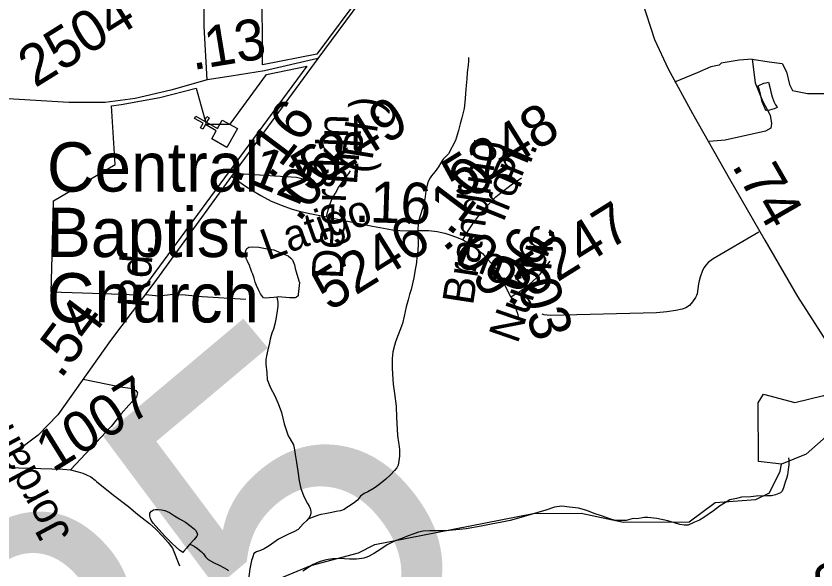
# Model space of a CAD drawing. Extents: x 2001466 to 31450019, y -30647475 to 847247.
# Drawn here: x 2174326 to 2179202, y 732652 to 736026 of the extents above; entities that cross this region are included whole.
import ezdxf

# ---------------------------------------------------------------- set-up
doc = ezdxf.new("R2010")
doc.units = 0
for name, color, linetype in [('Exist Boundary Political City Limit New', 7, 'Continuous'), ('Exist Cultural Church CELL', 7, 'Continuous'), ('Exist Hydrographic Creek Single Shore', 7, 'Continuous'), ('Exist Hydrographic Misc Water Feature', 7, 'Continuous'), ('Exist Road Non-System Type 51', 7, 'Continuous'), ('Exist Road Secondary Mileage Hundredths English Label', 7, 'Continuous'), ('Exist Road Secondary Structure Standard Bridge Number Label', 7, 'Continuous'), ('Exist Road Secondary Type 41 Attributed', 7, 'Continuous'), ('Exist Road Secondary Type 51 Attributed', 7, 'Continuous'), ('Exist Road Secondary Type 51 Label', 7, 'Continuous'), ('Exist Road Secondary Type 51 Number Label', 7, 'Continuous'), ('Map Preparation Boundary City Limit Buffer Line', 7, 'Continuous')]:
    doc.layers.add(name, color=color, linetype=linetype)

msp = doc.modelspace()

# ---------------------------------------------------------------- linework, layer by layer
at = {"layer": 'Exist Boundary Political City Limit New'}
for points in [[(2176159.5, 735792.6), (2175829, 735728.4), (2175827.8, 735890.8), (2175825.5, 736082.5), (2175824, 736223.7), (2175822.8, 736364.6), (2175822.2, 736444.4), (2176283.2, 736431.5), (2176624.8, 736421.9), (2176568, 736344.6), (2176437.2, 736168.6), (2176159.5, 735792.6)], [(2176097.8, 735720.8), (2175831.2, 735357.6), (2175511.2, 734925.4), (2175070.8, 734325.6), (2174852, 734333.1), (2174730.5, 734337.2), (2174540.2, 734343.8), (2174546, 734565.4), (2174554.5, 734899.6), (2174930.5, 735120.8), (2174907.5, 735479.8), (2174967.2, 735486.2), (2175203.2, 735528.7), (2175423, 735585.8), (2175484.8, 735368), (2175632, 735367.7), (2175853.2, 735670.5), (2176097.8, 735720.8)]]:
    msp.add_lwpolyline(points, dxfattribs=at)
at = {"layer": 'Exist Cultural Church CELL'}
msp.add_lwpolyline([(2175518.9, 735277.7), (2175546.5, 735327.5), (2175480, 735364.6), (2175464.4, 735336.7), (2175450.5, 735344.4), (2175466.1, 735372.4), (2175413.6, 735401.7), (2175421.4, 735415.7), (2175473.9, 735386.4), (2175489.5, 735414.3), (2175503.4, 735406.5), (2175487.8, 735378.6), (2175554.3, 735341.5), (2175582.5, 735391.8), (2175675.5, 735339.9), (2175611.9, 735225.9)], close=True, dxfattribs=at)
at = {"layer": 'Exist Hydrographic Creek Single Shore'}
msp.add_lwpolyline([(2175906.9, 732589.5), (2176123, 732680.2), (2176414, 732756.3), (2176514.1, 732806.7), (2177479, 732997), (2177770, 732997.5), (2178029, 732943), (2178429, 732944.7), (2178586.9, 733062.8), (2178835.9, 733080.7), (2178918.9, 733121.6), (2178984.9, 733254.8), (2178992.9, 733297.3)], dxfattribs=at)
at = {"layer": 'Exist Hydrographic Misc Water Feature'}
for points in [[(2177084.3, 735773.9), (2177084.5, 735749.9), (2177082.7, 735725.9), (2177076.5, 735681.8), (2177073.2, 735643.7), (2177069.1, 735601.7), (2177065.4, 735553.7), (2177063.8, 735523.5), (2177061.8, 735501.5), (2177058.1, 735463.5), (2177050.3, 735429.8), (2177042.5, 735405.4), (2177032.6, 735369.6), (2177023, 735329.6), (2177005, 735267.5), (2176961.5, 735187.3), (2176929.9, 735153.1), (2176916, 735130.8), (2176902.2, 735107), (2176880.1, 735078.7), (2176868, 735064.7), (2176858.8, 735052.7), (2176850.3, 735040.6), (2176838.7, 735018.8), (2176830.7, 734988.4), (2176823.1, 734958.7), (2176817.3, 734910.5), (2176803.2, 734854.6), (2176789.7, 734808.4), (2176780.2, 734772.5), (2176774.5, 734732.4), (2176774.5, 734694.3), (2176776.5, 734638.4), (2176774.7, 734596.5), (2176769.4, 734556.3), (2176767.3, 734524.2), (2176757.7, 734470.5), (2176751.7, 734430.4), (2176734.5, 734360.4), (2176724.4, 734330.3), (2176716.4, 734298.2), (2176705, 734254.1), (2176691.4, 734198.2), (2176681.4, 734153.8), (2176665.6, 734110), (2176655.8, 734083.9), (2176638.1, 734041.9), (2176632.4, 734019.7), (2176622.7, 733979.8), (2176618.6, 733939.8), (2176619, 733883.8), (2176621.3, 733843.7), (2176625.8, 733783.8), (2176633.8, 733727.8), (2176642.6, 733649.9), (2176644.5, 733579.8), (2176651.7, 733474.1), (2176653.7, 733455.9), (2176659.6, 733418), (2176664.2, 733386.2), (2176664, 733364.3), (2176664.4, 733344.3), (2176660.1, 733316.2), (2176654.5, 733290.2), (2176646.7, 733274), (2176632.6, 733257.9), (2176608.6, 733231.9), (2176580.9, 733205.7), (2176537.2, 733169.7), (2176509.1, 733149.6), (2176469.8, 733127.1), (2176447.6, 733117.1), (2176425.5, 733101), (2176407.8, 733076.9), (2176389.6, 733062.6), (2176361.9, 733044.4), (2176342.2, 733032.4), (2176326, 733020.2), (2176304.3, 733012.2), (2176278.3, 733008), (2176252, 733001.8), (2176210.4, 732993.5), (2176184.1, 732989.4), (2176164.4, 732983.4), (2176146.4, 732977.2), (2176104.6, 732961.2)], [(2178850.8, 735599.8), (2178884.5, 735616.2), (2178898.4, 735618.1), (2178912.8, 735622.1), (2178923, 735584), (2178926.5, 735564.4), (2178935.1, 735534.3), (2178945, 735504.4), (2178955.2, 735484.6), (2178963.4, 735474.5), (2178965.5, 735468.5), (2178947.4, 735460.3), (2178919.3, 735452.3), (2178901.5, 735450.2), (2178897.2, 735450), (2178887.3, 735474.2), (2178875.2, 735504), (2178865, 735549.8), (2178856.8, 735579.8), (2178850.8, 735599.8)], [(2175915.1, 734313.5), (2175897.3, 734311.3), (2175868.8, 734309.1), (2175848.9, 734307.2), (2175834.7, 734309), (2175816.7, 734334.9), (2175804.8, 734358.9), (2175792.7, 734384.8), (2175784.5, 734404.6), (2175778.3, 734428.7), (2175774.2, 734440.6), (2175770.1, 734454.6), (2175764.2, 734466.5), (2175758.2, 734484.5), (2175753.9, 734494.4), (2175750.2, 734502.7), (2175737.7, 734532.5), (2175729.7, 734548.4), (2175729.7, 734556.5), (2175725.4, 734566.4), (2175725.2, 734580.3), (2175725.2, 734590.4), (2175729.3, 734602.4), (2175733.2, 734610.3), (2175745.3, 734618.6), (2175767.3, 734620.6), (2175805.2, 734618.9), (2175847.4, 734609.3), (2175897.1, 734601.3), (2175965.5, 734573.6), (2175985.4, 734565.7), (2176001.4, 734551.9), (2176011.9, 734540.2), (2176023.8, 734510), (2176028.3, 734488.3), (2176033.8, 734468.3), (2176050, 734412.3), (2176054.3, 734402.3), (2176052.7, 734384.3), (2176050.4, 734366.5), (2176046.5, 734330.5), (2176044.9, 734322.3), (2176035.1, 734314.4), (2176027.1, 734310.3), (2176016.8, 734310.3), (2175993, 734309.8), (2175923.1, 734315.6), (2175915.1, 734313.5)], [(2175915.1, 734313.5), (2175921.1, 734283.8), (2175921.5, 734259.8), (2175917.6, 734229.5), (2175911.8, 734189.9), (2175903.8, 734149.7), (2175895.8, 734119.6), (2175884.3, 734093.4), (2175880.2, 734079.4), (2175874.5, 734057.6), (2175870.4, 734035.5), (2175861, 733993.5), (2175852.8, 733955.4), (2175849.3, 733931.2), (2175849.1, 733905.2), (2175853.8, 733853.4), (2175857.7, 733811.4), (2175878, 733761.8), (2175902, 733717.6), (2175924.5, 733665.9), (2175943.2, 733612), (2175961.2, 733542.3), (2175985.4, 733468.4), (2175995.7, 733452.3), (2176018.2, 733414.5), (2176024.2, 733384.3), (2176028.1, 733354.5), (2176036.3, 733306.6), (2176043.1, 733254.5), (2176051.3, 733194.8), (2176061.5, 733148.7), (2176077.5, 733104.9), (2176089.8, 733079.1), (2176101.9, 733057), (2176112, 733041.3), (2176118.1, 733027.4), (2176122, 733007.3), (2176122, 732999.2), (2176120.6, 732985.2), (2176110.7, 732967.2), (2176104.6, 732961.2)], [(2178992.9, 733297.3), (2178851.9, 733313.3), (2178850, 733670.9), (2178883, 733722.7), (2179073.9, 733672.8), (2179249, 733715.2), (2179340.9, 733624.8), (2179349.9, 733539.3), (2179143, 733356.5), (2178992.9, 733297.3)], [(2179035.2, 733335.7), (2179037.4, 733321.5), (2179037.4, 733305.7), (2179037.6, 733291.5), (2179033.7, 733263.6), (2179028, 733231.6), (2179021.8, 733209.5), (2179014.3, 733187.5), (2179008.1, 733165.7), (2179004.6, 733151.7), (2178996.4, 733131.4), (2178986.4, 733121.5), (2178955, 733109.3), (2178930.6, 733103.2), (2178904.8, 733103.1), (2178838.7, 733102.5), (2178804.9, 733098.3), (2178748.9, 733096.2), (2178716.9, 733088.1), (2178676.7, 733079.5), (2178650.7, 733063.6), (2178615.2, 733041.4), (2178577.3, 733013), (2178519.3, 732971.1), (2178492, 732954.5), (2178461.4, 732942.5), (2178423.9, 732924.2), (2178398.1, 732924.1), (2178372.2, 732930), (2178339.4, 732939.9), (2178299.9, 732951.5), (2178232, 732965), (2178177.6, 732970.8), (2178157.8, 732971), (2178109.8, 732964.4), (2178087.6, 732966.6), (2178046, 732954.2), (2178017.9, 732954), (2177977.9, 732953.9), (2177939.6, 732965.4), (2177901.4, 732979.3), (2177849.8, 732995.2), (2177805.9, 733014.8), (2177755.4, 733028.5), (2177699.5, 733034.2), (2177653.5, 733039.9), (2177607.6, 733033.8), (2177555.5, 733017.4), (2177423.7, 732978.5), (2177388, 732968.5), (2177338, 732954.1), (2177288.3, 732943.8), (2177222.5, 732931.4), (2177160.6, 732919.3), (2177070.6, 732902.4), (2176966.4, 732891.8), (2176938.9, 732889.9), (2176878.4, 732889.7), (2176848.7, 732891.4), (2176808.7, 732889.3), (2176778.8, 732882.9), (2176750.7, 732872.9), (2176716.9, 732860.6), (2176677.1, 732844.3), (2176636.9, 732830.1), (2176589.1, 732806.1), (2176543.4, 732775.7), (2176511.4, 732755.4), (2176479.6, 732735.4), (2176463.8, 732729.3), (2176445.8, 732725.1), (2176433.5, 732721.3), (2176401.7, 732718.8), (2176389.8, 732719), (2176359.7, 732718.7), (2176327.7, 732720.7), (2176291.8, 732722.5), (2176257.7, 732719.9), (2176229.4, 732716), (2176208.1, 732712), (2176174.1, 732701.7), (2176138.2, 732685.2), (2176114.2, 732671.4), (2176074, 732645)], [(2175385.7, 732809.1), (2175381.8, 732805.2), (2175366, 732784.9), (2175349.8, 732767.1), (2175342.2, 732758.9), (2175321.9, 732772.5), (2175301.8, 732790.5), (2175275.5, 732816.4), (2175235.6, 732856.1), (2175215.3, 732878.2), (2175161.1, 732937.6), (2175149.2, 732955.6), (2175144.9, 732965.5), (2175140.8, 732981.6), (2175140.6, 732993.8), (2175142.5, 732997.5), (2175152.7, 733009.8), (2175164.2, 733017.8), (2175176.5, 733020), (2175192.7, 733020), (2175212.8, 733018.2), (2175232.5, 733014), (2175260.6, 733002.4), (2175292.6, 732982.6), (2175322.7, 732964.6), (2175359.2, 732942.9), (2175393, 732917.1), (2175412.9, 732901.1), (2175419.3, 732895.3), (2175427.5, 732881.1), (2175431.2, 732867.1), (2175427.3, 732857.2), (2175411.7, 732837.2), (2175385.7, 732809.1)], [(2176104.6, 732961.2), (2176098.6, 732953.2), (2176076.5, 732933), (2176044.9, 732898.9), (2176019.3, 732884.5), (2175987.1, 732870.3), (2175925.2, 732839.9), (2175869.6, 732800.1), (2175837.6, 732781.8), (2175815.4, 732771.7), (2175791.7, 732763.6), (2175775.5, 732753.4), (2175769.9, 732733.2), (2175761.7, 732709.2), (2175758, 732689.1), (2175752.1, 732659.2), (2175746.3, 732627.2), (2175742.9, 732595.3), (2175740.8, 732573.3)], [(2175385.7, 732809.1), (2175399.6, 732803.3), (2175411.7, 732797), (2175431.6, 732783.5), (2175443.5, 732773.6), (2175456, 732763.6), (2175468.1, 732749.6), (2175480, 732731.6), (2175488, 732723.9), (2175498, 732715.8), (2175530.4, 732698), (2175568.2, 732680.1), (2175590.5, 732668.2), (2175612.4, 732654.4), (2175620.4, 732646.6)]]:
    msp.add_lwpolyline(points, dxfattribs=at)
at = {"layer": 'Exist Road Non-System Type 51'}
for points in [[(2178812.6, 735762.4), (2178734.8, 735757.8), (2178625.1, 735739.5), (2178611.2, 735725.8), (2178560.9, 735716.6), (2178478.5, 735680), (2178339.3, 735622.8)], [(2178812.6, 735762.4), (2178830.9, 735618.2), (2178876.7, 735508.3), (2178922.4, 735421.3), (2178931.6, 735371), (2178927, 735343.5), (2178895, 735325.2), (2178776, 735297.7), (2178693.6, 735279.4), (2178647.8, 735270.2), (2178551.6, 735262.6)], [(2178812.6, 735762.4), (2178917.9, 735746.4), (2178995.7, 735737.2), (2179023.1, 735686.9), (2179041.4, 735609), (2179059.8, 735572.4), (2179151.3, 735554.1), (2179210.8, 735554.1), (2179261.1, 735554.1), (2179348.1, 735526.6), (2179412.2, 735508.3)], [(2175662.8, 735081.2), (2175685.6, 735066), (2175711.8, 735063.8), (2176036, 735044.1), (2176141.2, 735017.8)], [(2178853.5, 734709.9), (2178574.8, 734547.3), (2178546, 734525.3), (2178530.1, 734509.2), (2178520.2, 734495), (2178510.4, 734475), (2178496.5, 734434.9), (2178490.7, 734413), (2178486.7, 734394.9), (2178477.1, 734334.9), (2178474.1, 734324.2), (2178468.2, 734312.1), (2178450.5, 734285.3), (2178431.4, 734262.6), (2178409.3, 734247.7), (2178387.6, 734240.3), (2178347.6, 734232.2), (2178293.6, 734223.9), (2178229.5, 734217.6), (2177581.5, 734202.5), (2177545.4, 734206.2), (2177532.3, 734210.2)], [(2175114.3, 734330.2), (2175197.1, 734322.7), (2175284.7, 734331.4), (2175357, 734327), (2175459.9, 734318.3), (2175727.2, 734300.7)], [(2174736, 733814.9), (2174962.2, 733767.8), (2175021.2, 733759.2), (2175055.9, 733745.3), (2175066.3, 733731.4), (2175059.3, 733707.1), (2175052.4, 733696.7), (2175035.1, 733681.1), (2175014.2, 733656.8), (2174967.4, 733603), (2174906.7, 733526.6), (2174657, 733261.1)], [(2174152.6, 733296.1), (2174207.4, 733279.3), (2174611.9, 733265.9), (2174657, 733261.1), (2174705.5, 733250.3), (2174733.3, 733241.6), (2174755.8, 733231.2), (2174781.8, 733219.1), (2174807.9, 733200), (2174816.1, 733190.1), (2174919.4, 733108.7), (2175012.5, 733038.6), (2175055.7, 733000.3), (2175094.7, 732970.4), (2175139.7, 732934.4), (2175178.6, 732901.4), (2175220.6, 732856.4), (2175253.6, 732820.4), (2175280.6, 732784.4), (2175322.5, 732676.4)]]:
    msp.add_lwpolyline(points, dxfattribs=at)
at = {"layer": 'Exist Road Secondary Type 41 Attributed'}
msp.add_lwpolyline([(2175490.7, 735637.3), (2175270.4, 735574.5), (2175052.8, 735524.2), (2174868.6, 735499.1), (2174646.8, 735499.1), (2174039.9, 735534.7), (2173856.8, 735545.1), (2173766.8, 735520), (2173553.3, 735419.5), (2173463.3, 735409), (2173072, 735396.5), (2172982, 735413.2), (2172864.8, 735463.5), (2172758.1, 735486.5)], dxfattribs=at)
at = {"layer": 'Exist Road Secondary Type 51 Attributed'}
for points in [[(2175490.7, 735637.3), (2175472.9, 735961.9), (2175471.9, 736267.7), (2175463.5, 736713.7), (2175441.5, 737304.3), (2175437.3, 737670.8)], [(2177965.9, 737388.1), (2177621.7, 737267.7), (2177390.4, 737144.1), (2177189.5, 737003.8), (2177005.4, 736857.2), (2176848.4, 736685.5), (2176625.5, 736386), (2176416.2, 736103.3), (2176166.1, 735766.1)], [(2178032.9, 736729.3), (2178052.4, 736571.8), (2178074.2, 736411.1), (2178140.2, 736120), (2178217.6, 735883.4), (2178301.3, 735703.3), (2178448.8, 735433.1), (2178674.9, 735035.2), (2178891.5, 734660.3), (2179090.3, 734316.9), (2179300.6, 733988.1), (2179468, 733713.7), (2179551.7, 733556.7), (2179610.3, 733412.1), (2179698.7, 733195.4)], [(2176166.1, 735766.1), (2175769.6, 735227.9), (2175639.7, 735049.5)], [(2176166.1, 735766.1), (2175841.2, 735692.8)], [(2175841.2, 735692.8), (2175637.2, 735659.3), (2175490.7, 735637.3)], [(2176219.4, 734802.4), (2176229.4, 734846.4), (2176240.5, 734882.6), (2176253.8, 734914.5), (2176272.5, 734947.4), (2176292.2, 734981.5), (2176317.4, 735018.7), (2176353.7, 735067.1), (2176365.3, 735082.2)], [(2175639.7, 735049.5), (2175165.8, 734398.5), (2174902.1, 734048.8), (2174580.9, 733596.4), (2174461.6, 733472.9), (2174329.7, 733374.4), (2174214.6, 733320), (2174068.1, 733263.5), (2173948.9, 733240.4), (2173837.9, 733232), (2173697.7, 733232)], [(2175639.7, 735049.5), (2175718.5, 734993.2), (2175763.8, 734966), (2175818.3, 734931.9), (2175880.7, 734899), (2175948.7, 734871.8), (2176003.3, 734851.3), (2176052.1, 734837.7), (2176117.9, 734823), (2176219.4, 734802.4)], [(2177050.3, 734662.4), (2177083.1, 734717.7), (2177115.5, 734766.3), (2177145.4, 734806.8), (2177172.7, 734840.7), (2177202, 734874.7), (2177229.3, 734902), (2177251.4, 734923.7), (2177281.2, 734949.6), (2177343.9, 734998.4), (2177407.3, 735041.2)], [(2176219.4, 734802.4), (2176316.6, 734782.8), (2176499.3, 734746.9), (2176587.5, 734728.9), (2176630.3, 734722.3), (2176666.4, 734719), (2176713.8, 734717.4), (2176781, 734719.9), (2176841.9, 734719.7), (2176893.2, 734712.9), (2176940.8, 734702.6), (2176981.8, 734690.1), (2177020.3, 734675.4), (2177050.3, 734662.4)], [(2177050.3, 734662.4), (2177054.2, 734660.6), (2177087.2, 734640.2), (2177125.7, 734614.1), (2177169.2, 734578.6), (2177198.5, 734547.1), (2177224.6, 734518.8), (2177248.6, 734488.1), (2177272.3, 734448.4), (2177292.8, 734413.2), (2177318.7, 734359.9), (2177340.4, 734318.1), (2177342.1, 734314.9)], [(2177342.1, 734314.9), (2177388.4, 734343.4), (2177424.5, 734368), (2177453, 734391.5), (2177474.9, 734409.8), (2177499.7, 734432.9), (2177520, 734454.1), (2177540.6, 734479.1), (2177581.2, 734533.5)], [(2177342.1, 734314.9), (2177357.4, 734282.7), (2177373.2, 734242.9), (2177383.5, 734213.4), (2177390.2, 734179.4)]]:
    msp.add_lwpolyline(points, dxfattribs=at)
at = {"layer": 'Map Preparation Boundary City Limit Buffer Line'}
for points in [[(2176159.5, 735792.6), (2175829, 735728.4), (2175827.8, 735890.8), (2175825.5, 736082.5), (2175824, 736223.7), (2175822.8, 736364.6), (2175822.2, 736444.4), (2176283.2, 736431.5), (2176624.8, 736421.9), (2176568, 736344.6), (2176437.2, 736168.6), (2176159.5, 735792.6)], [(2176097.8, 735720.8), (2175831.2, 735357.6), (2175511.2, 734925.4), (2175070.8, 734325.6), (2174852, 734333.1), (2174730.5, 734337.2), (2174540.2, 734343.8), (2174546, 734565.4), (2174554.5, 734899.6), (2174930.5, 735120.8), (2174907.5, 735479.8), (2174967.2, 735486.2), (2175203.2, 735528.7), (2175423, 735585.8), (2175484.8, 735368), (2175632, 735367.7), (2175853.2, 735670.5), (2176097.8, 735720.8)]]:
    msp.add_lwpolyline(points, dxfattribs=at)

# ---------------------------------------------------------------- texts
at = {"layer": 'Exist Cultural Church CELL'}
for s, p in [('Central', (2174514.4, 734956.7)), ('Baptist', (2174514.4, 734558.2)), ('Church', (2174514.4, 734159.8))]:
    msp.add_text(s, height=300, dxfattribs=at).set_placement(p)
at = {"layer": 'Exist Road Secondary Mileage Hundredths English Label'}
for s, rotation, p in [('.13', 9.3257, (2175403.5, 735695.8)), ('.16', 52.9852, (2175883.5, 735022)), ('.06', 52.9852, (2176051.5, 734764.2)), ('.12', 337.9453, (2175642.3, 735049.1)), ('.10', 52.9852, (2176972.8, 734677.3)), ('.74', 300.0194, (2178685.1, 735115.8)), ('.16', 358.229, (2176387.8, 734772.5)), ('.06', 59.3254, (2177350.6, 734240)), ('.09', 309.1658, (2176919.7, 734650.6)), ('.03', 286.7954, (2177353.6, 734477.7)), ('.54', 52.9852, (2174598.7, 733810.5))]:
    msp.add_text(s, height=250, rotation=rotation, dxfattribs=at).set_placement(p)
at = {"layer": 'Exist Road Secondary Structure Standard Bridge Number Label'}
msp.add_text('225', height=2132.54, rotation=40, dxfattribs=at).set_placement((2173616.9, 729641.1))
at = {"layer": 'Exist Road Secondary Type 51 Label'}
for s, rotation, p in [('(Pl.)', 80.9614, (2176484.9, 735059.7)), ('Deerskin', 87.8846, (2176318.3, 734421.8)), ('Ln.', 85.6785, (2176403.6, 734993.8)), ('Branding', 81.2929, (2177111.3, 734259.7)), ('Pl.', 66.6737, (2177393, 734966.4)), ('Iron', 68.0463, (2177295.8, 734762.8)), ('Latigo', 19.7354, (2175858.9, 734535.8)), ('Nubuc', 70.981, (2177382.9, 734024.5)), ('Ln.', 338.9869, (2177002.5, 734516.7)), ('Tr.', 85.6785, (2177584.1, 734423.1)), ('Jordan Cabin Rd.', 118.1869, (2174663.1, 732871.7)), ('Rd.', 85.6785, (2175133.4, 734242.6))]:
    msp.add_text(s, height=190, rotation=rotation, dxfattribs=at).set_placement(p)
at = {"layer": 'Exist Road Secondary Type 51 Number Label'}
for s, p in [('2504', (2174441.8, 735585.6)), ('5249', (2176105.9, 734945.7)), ('5248', (2177025.5, 734907.1)), ('5247', (2177467, 734304.1)), ('5246', (2176237.5, 734223.6)), ('1007', (2174550.3, 733242.8)), ('1003', (2179129.6, 732321.1))]:
    msp.add_text(s, height=250, rotation=31.918, dxfattribs=at).set_placement(p)

doc.saveas('drawing.dxf')
